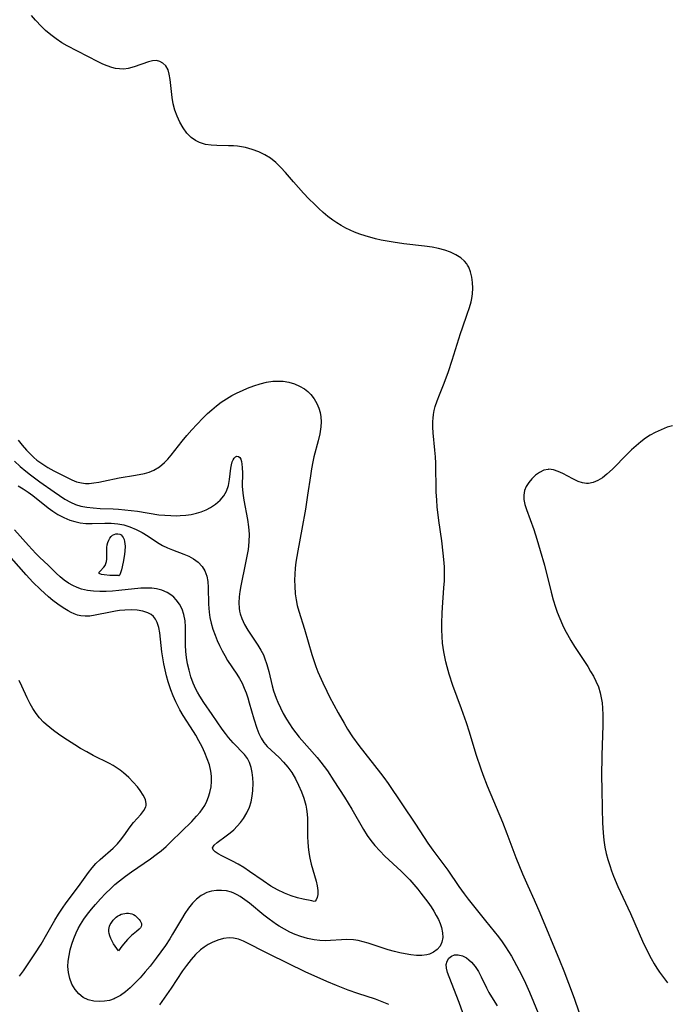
# Model space of a CAD drawing. Header units: inches. Extents: x 1073367 to 1082519, y 1569854 to 1574957.
# Tile 386 of 565: x 1081433 to 1081599, y 1571413 to 1571665. Entities that reach past the tile are written whole.
import ezdxf

# ---------------------------------------------------------------- set-up
doc = ezdxf.new("R2010")
doc.units = ezdxf.units.IN
doc.header["$MEASUREMENT"] = 0
doc.layers.add('CGG_CurvaNivelLidar_v1', color=7, linetype='Continuous', lineweight=30, true_color=0x008008)

msp = doc.modelspace()

# ---------------------------------------------------------------- linework, layer by layer
at = {"layer": 'CGG_CurvaNivelLidar_v1'}
for points in [[(1081576.2603, 1571411.4857, 76), (1081575.0644, 1571414.9669, 76), (1081573.6802, 1571418.8138, 76), (1081572.4703, 1571421.9428, 76), (1081571.3549, 1571424.7107, 76), (1081566.3195, 1571436.7573, 76), (1081564.8821, 1571440.0838, 76), (1081563.2003, 1571443.6963, 76), (1081561.8692, 1571446.7631, 76), (1081560.2056, 1571450.9662, 76), (1081557.892, 1571457.1105, 76), (1081556.7815, 1571459.9728, 76), (1081552.8827, 1571469.2748, 76), (1081551.7567, 1571472.1571, 76), (1081551.2263, 1571473.6101, 76), (1081549.9883, 1571477.3507, 76), (1081548.2397, 1571483.0432, 76), (1081547.4704, 1571485.4336, 76), (1081546.2311, 1571489.0477, 76), (1081544.0234, 1571495.0139, 76), (1081543.0521, 1571497.9275, 76), (1081542.5168, 1571499.7649, 76), (1081542.1866, 1571501.0386, 76), (1081541.8942, 1571502.3189, 76), (1081541.6471, 1571503.6066, 76), (1081541.3489, 1571505.8019, 76), (1081541.218, 1571507.5152, 76), (1081541.1569, 1571509.2355, 76), (1081541.1487, 1571510.9598, 76), (1081541.2153, 1571513.4596, 76), (1081541.3015, 1571514.9056, 76), (1081541.7047, 1571519.9729, 76), (1081541.8114, 1571521.7376, 76), (1081541.8573, 1571523.5019, 76), (1081541.8157, 1571525.336, 76), (1081541.6945, 1571527.1697, 76), (1081541.5334, 1571528.8085, 76), (1081541.1317, 1571531.9639, 76), (1081540.3955, 1571537.1492, 76), (1081540.0167, 1571540.6499, 76), (1081539.8746, 1571542.4024, 76), (1081539.7584, 1571544.4934, 76), (1081539.5974, 1571551.8286, 76), (1081539.5238, 1571553.4299, 76), (1081539.3935, 1571555.1281, 76), (1081538.9243, 1571559.5996, 76), (1081538.841, 1571561.0361, 76), (1081538.8458, 1571562.4628, 76), (1081538.9114, 1571563.3772, 76), (1081539.0389, 1571564.3087, 76), (1081539.2411, 1571565.2981, 76), (1081539.5022, 1571566.2797, 76), (1081540.0033, 1571567.7962, 76), (1081540.582, 1571569.3074, 76), (1081541.8043, 1571572.3216, 76), (1081542.9036, 1571575.2746, 76), (1081543.8515, 1571578.1918, 76), (1081545.9322, 1571584.9713, 76), (1081546.4153, 1571586.3997, 76), (1081547.6862, 1571589.9096, 76), (1081548.2644, 1571591.6427, 76), (1081548.6491, 1571593.0394, 76), (1081548.8415, 1571593.9614, 76), (1081549.0001, 1571595.0927, 76), (1081549.0836, 1571596.5578, 76), (1081549.034, 1571597.9959, 76), (1081548.8504, 1571599.3878, 76), (1081548.5232, 1571600.7106, 76), (1081548.0338, 1571601.9369, 76), (1081547.7695, 1571602.4219, 76), (1081547.5423, 1571602.7756, 76), (1081546.9932, 1571603.4617, 76), (1081546.0084, 1571604.335, 76), (1081544.7861, 1571605.1119, 76), (1081543.4206, 1571605.7581, 76), (1081541.943, 1571606.2802, 76), (1081540.3447, 1571606.6913, 76), (1081538.6796, 1571607.0098, 76), (1081536.765, 1571607.2943, 76), (1081531.4607, 1571607.9272, 76), (1081528.7496, 1571608.3029, 76), (1081527.2111, 1571608.5685, 76), (1081525.6834, 1571608.8741, 76), (1081524.1689, 1571609.2189, 76), (1081521.5547, 1571609.9287, 76), (1081520.1802, 1571610.3781, 76), (1081518.8328, 1571610.8867, 76), (1081517.7113, 1571611.3739, 76), (1081516.616, 1571611.913, 76), (1081515.4687, 1571612.5515, 76), (1081514.3534, 1571613.246, 76), (1081513.2696, 1571613.992, 76), (1081512.0427, 1571614.9248, 76), (1081510.855, 1571615.9139, 76), (1081509.7065, 1571616.9461, 76), (1081508.5859, 1571618.0138, 76), (1081507.1941, 1571619.4061, 76), (1081505.8352, 1571620.8294, 76), (1081503.2061, 1571623.7597, 76), (1081501.1784, 1571626.1256, 76), (1081499.9815, 1571627.4476, 76), (1081498.7335, 1571628.6781, 76), (1081497.398, 1571629.7696, 76), (1081495.9494, 1571630.6796, 76), (1081494.363, 1571631.4394, 76), (1081492.7017, 1571632.0423, 76), (1081490.9885, 1571632.496, 76), (1081489.9812, 1571632.6894, 76), (1081488.9664, 1571632.8297, 76), (1081487.8827, 1571632.9199, 76), (1081486.6278, 1571632.9662, 76), (1081483.6311, 1571633.0098, 76), (1081482.1773, 1571633.0992, 76), (1081480.7743, 1571633.3096, 76), (1081479.2082, 1571633.7913, 76), (1081478.2126, 1571634.294, 76), (1081477.1093, 1571635.0891, 76), (1081475.9846, 1571636.2244, 76), (1081475.0064, 1571637.5402, 76), (1081474.1648, 1571638.991, 76), (1081473.4678, 1571640.519, 76), (1081472.9136, 1571642.0835, 76), (1081472.4982, 1571643.6853, 76), (1081472.2213, 1571645.31, 76), (1081471.6772, 1571649.9461, 76), (1081471.495, 1571651.2576, 76), (1081471.1787, 1571652.4049, 76), (1081470.6092, 1571653.3698, 76), (1081469.8277, 1571654.1149, 76), (1081469.0453, 1571654.5482, 76), (1081468.1779, 1571654.7519, 76), (1081467.2293, 1571654.6931, 76), (1081466.2114, 1571654.436, 76), (1081462.507, 1571653.1134, 76), (1081460.9861, 1571652.7227, 76), (1081459.8717, 1571652.5865, 76), (1081458.7412, 1571652.5965, 76), (1081457.7554, 1571652.7353, 76), (1081456.7709, 1571652.9824, 76), (1081455.6419, 1571653.3777, 76), (1081454.5104, 1571653.8616, 76), (1081453.3222, 1571654.4296, 76), (1081445.4118, 1571658.5317, 76), (1081444.0429, 1571659.3189, 76), (1081442.5961, 1571660.2799, 76), (1081441.2084, 1571661.3332, 76), (1081439.8792, 1571662.4639, 76), (1081438.8099, 1571663.469, 76), (1081437.3172, 1571665.0479, 76), (1081436.2688, 1571666.3004, 76)], [(1081432.8196, 1571557.7511, 75.5), (1081433.8993, 1571556.4433, 75.5), (1081435.0018, 1571555.1732, 75.5), (1081436.1538, 1571553.9694, 75.5), (1081436.8884, 1571553.2835, 75.5), (1081437.65, 1571552.6355, 75.5), (1081438.8809, 1571551.708, 75.5), (1081440.4051, 1571550.7255, 75.5), (1081441.9649, 1571549.8528, 75.5), (1081445.3393, 1571548.1489, 75.5), (1081446.5584, 1571547.5697, 75.5), (1081447.7823, 1571547.0896, 75.5), (1081449.0326, 1571546.7693, 75.5), (1081450.0266, 1571546.6641, 75.5), (1081451.0455, 1571546.6676, 75.5), (1081452.2359, 1571546.775, 75.5), (1081453.4484, 1571546.9634, 75.5), (1081454.6788, 1571547.2061, 75.5), (1081458.706, 1571548.0708, 75.5), (1081462.845, 1571548.7449, 75.5), (1081465.1142, 1571549.2003, 75.5), (1081466.3664, 1571549.5601, 75.5), (1081467.5555, 1571550.0454, 75.5), (1081468.956, 1571550.8938, 75.5), (1081470.2402, 1571551.9675, 75.5), (1081471.1184, 1571552.8734, 75.5), (1081471.9552, 1571553.852, 75.5), (1081474.762, 1571557.4702, 75.5), (1081475.9588, 1571558.9028, 75.5), (1081477.2116, 1571560.3116, 75.5), (1081478.5008, 1571561.7043, 75.5), (1081480.1754, 1571563.4364, 75.5), (1081481.2683, 1571564.4903, 75.5), (1081482.3951, 1571565.5082, 75.5), (1081483.5596, 1571566.4802, 75.5), (1081484.7674, 1571567.3937, 75.5), (1081486.0913, 1571568.2804, 75.5), (1081487.4616, 1571569.0917, 75.5), (1081488.8704, 1571569.8299, 75.5), (1081490.1671, 1571570.4327, 75.5), (1081491.4817, 1571570.9825, 75.5), (1081493.0913, 1571571.5825, 75.5), (1081494.7084, 1571572.0961, 75.5), (1081496.3257, 1571572.4999, 75.5), (1081497.9356, 1571572.7609, 75.5), (1081498.4474, 1571572.8073, 75.5), (1081499.2682, 1571572.8358, 75.5), (1081500.6431, 1571572.7528, 75.5), (1081502.0926, 1571572.4992, 75.5), (1081503.4922, 1571572.0886, 75.5), (1081504.8188, 1571571.5238, 75.5), (1081506.0443, 1571570.7975, 75.5), (1081506.901, 1571570.1205, 75.5), (1081507.6729, 1571569.3503, 75.5), (1081508.5031, 1571568.2843, 75.5), (1081509.191, 1571567.116, 75.5), (1081509.7273, 1571565.8652, 75.5), (1081510.0393, 1571564.8061, 75.5), (1081510.2361, 1571563.7121, 75.5), (1081510.3145, 1571562.428, 75.5), (1081510.2501, 1571561.122, 75.5), (1081509.9748, 1571559.3553, 75.5), (1081509.5562, 1571557.572, 75.5), (1081508.4737, 1571553.4832, 75.5), (1081508.1835, 1571552.1743, 75.5), (1081507.8535, 1571550.3996, 75.5), (1081507.5712, 1571548.6064, 75.5), (1081506.8664, 1571543.6275, 75.5), (1081506.299, 1571540.0628, 75.5), (1081505.3959, 1571534.9605, 75.5), (1081504.3488, 1571529.4105, 75.5), (1081503.8649, 1571526.4862, 75.5), (1081503.6777, 1571524.9797, 75.5), (1081503.5553, 1571523.4758, 75.5), (1081503.513, 1571521.9303, 75.5), (1081503.5512, 1571520.3916, 75.5), (1081503.7093, 1571518.4284, 75.5), (1081503.9169, 1571516.9152, 75.5), (1081504.2015, 1571515.4258, 75.5), (1081504.5694, 1571513.9672, 75.5), (1081506.0494, 1571509.3723, 75.5), (1081507.9263, 1571502.913, 75.5), (1081508.4117, 1571501.3863, 75.5), (1081508.9396, 1571499.8703, 75.5), (1081509.4882, 1571498.4567, 75.5), (1081510.7098, 1571495.6712, 75.5), (1081511.7321, 1571493.569, 75.5), (1081512.479, 1571492.1211, 75.5), (1081514.6557, 1571488.0458, 75.5), (1081516.1662, 1571485.3352, 75.5), (1081517.0661, 1571483.8548, 75.5), (1081518.353, 1571481.9, 75.5), (1081519.9421, 1571479.6843, 75.5), (1081525.5206, 1571472.5723, 75.5), (1081526.3549, 1571471.488, 75.5), (1081527.4378, 1571469.9782, 75.5), (1081534.4157, 1571459.57, 75.5), (1081537.551, 1571454.7181, 75.5), (1081538.8339, 1571452.9094, 75.5), (1081542.671, 1571447.8192, 75.5), (1081545.526, 1571443.6476, 75.5), (1081546.8632, 1571441.7492, 75.5), (1081547.8703, 1571440.395, 75.5), (1081548.91, 1571439.0644, 75.5), (1081552.372, 1571434.8714, 75.5), (1081554.5796, 1571432.117, 75.5), (1081555.6548, 1571430.7092, 75.5), (1081556.5707, 1571429.4428, 75.5), (1081557.455, 1571428.1541, 75.5), (1081558.9586, 1571425.7956, 75.5), (1081559.586, 1571424.7324, 75.5), (1081560.9694, 1571422.1777, 75.5), (1081562.1937, 1571419.7005, 75.5), (1081563.6088, 1571416.5649, 75.5), (1081569.9236, 1571401.3097, 75.5)], [(1081600.1233, 1571561.4116, 76.5), (1081598.8052, 1571561.0039, 76.5), (1081597.2164, 1571560.3903, 76.5), (1081595.6785, 1571559.6639, 76.5), (1081594.4453, 1571558.9832, 76.5), (1081593.2578, 1571558.2265, 76.5), (1081592.0095, 1571557.3003, 76.5), (1081590.8147, 1571556.2977, 76.5), (1081589.6612, 1571555.243, 76.5), (1081588.5393, 1571554.1579, 76.5), (1081584.7777, 1571550.3131, 76.5), (1081583.3494, 1571548.9933, 76.5), (1081582.2142, 1571548.1155, 76.5), (1081581.0546, 1571547.4038, 76.5), (1081579.8767, 1571546.9007, 76.5), (1081578.6864, 1571546.6603, 76.5), (1081578.444, 1571546.6493, 76.5), (1081578.1538, 1571546.6543, 76.5), (1081577.0974, 1571546.8239, 76.5), (1081576.0431, 1571547.181, 76.5), (1081574.6708, 1571547.8271, 76.5), (1081572.0954, 1571549.1937, 76.5), (1081570.8997, 1571549.7357, 76.5), (1081569.7189, 1571550.1183, 76.5), (1081568.565, 1571550.2599, 76.5), (1081568.3888, 1571550.2543, 76.5), (1081567.236, 1571550.0145, 76.5), (1081566.1386, 1571549.4827, 76.5), (1081565.1089, 1571548.7325, 76.5), (1081564.1656, 1571547.8228, 76.5), (1081563.4003, 1571546.8869, 76.5), (1081562.7677, 1571545.8762, 76.5), (1081562.3138, 1571544.8046, 76.5), (1081562.0948, 1571543.6811, 76.5), (1081562.1511, 1571542.5101, 76.5), (1081562.424, 1571541.2925, 76.5), (1081562.8378, 1571540.0252, 76.5), (1081564.6902, 1571534.9117, 76.5), (1081565.4962, 1571532.4028, 76.5), (1081566.3502, 1571529.4647, 76.5), (1081567.3787, 1571525.7249, 76.5), (1081569.1435, 1571518.8503, 76.5), (1081569.6726, 1571516.9226, 76.5), (1081570.2586, 1571515.0195, 76.5), (1081570.6941, 1571513.772, 76.5), (1081571.3361, 1571512.1401, 76.5), (1081572.0417, 1571510.5381, 76.5), (1081572.6542, 1571509.2655, 76.5), (1081573.3088, 1571508.0161, 76.5), (1081574.1898, 1571506.4903, 76.5), (1081575.1191, 1571504.9937, 76.5), (1081578.4536, 1571499.8255, 76.5), (1081579.2115, 1571498.606, 76.5), (1081579.9236, 1571497.3737, 76.5), (1081580.5666, 1571496.1181, 76.5), (1081581.1863, 1571494.6474, 76.5), (1081581.6651, 1571493.1326, 76.5), (1081581.9442, 1571491.8473, 76.5), (1081582.133, 1571490.5369, 76.5), (1081582.2504, 1571489.2063, 76.5), (1081582.3222, 1571487.458, 76.5), (1081582.3179, 1571484.833, 76.5), (1081582.103, 1571477.0617, 76.5), (1081582.0243, 1571471.7663, 76.5), (1081582.0447, 1571468.5865, 76.5), (1081582.13, 1571463.4988, 76.5), (1081582.2338, 1571459.9104, 76.5), (1081582.3053, 1571458.6048, 76.5), (1081582.402, 1571457.3047, 76.5), (1081582.5922, 1571455.4619, 76.5), (1081582.8721, 1571453.6378, 76.5), (1081583.2133, 1571452.059, 76.5), (1081583.6335, 1571450.496, 76.5), (1081584.1172, 1571448.9467, 76.5), (1081584.5732, 1571447.6294, 76.5), (1081585.0806, 1571446.2749, 76.5), (1081586.1909, 1571443.5963, 76.5), (1081589.4112, 1571436.6753, 76.5), (1081592.4683, 1571429.6499, 76.5), (1081593.9043, 1571426.6538, 76.5), (1081594.6515, 1571425.2377, 76.5), (1081595.4413, 1571423.8525, 76.5), (1081596.1166, 1571422.7599, 76.5), (1081596.8271, 1571421.6956, 76.5), (1081597.8392, 1571420.3123, 76.5), (1081598.9009, 1571418.9804, 76.5)], [(1081431.8916, 1571552.3093, 75), (1081433.3252, 1571551.0115, 75), (1081434.8049, 1571549.7662, 75), (1081435.9801, 1571548.8377, 75), (1081438.3782, 1571547.0654, 75), (1081442.0202, 1571544.489, 75), (1081443.3852, 1571543.5332, 75), (1081444.7878, 1571542.6255, 75), (1081446.228, 1571541.8294, 75), (1081447.5366, 1571541.2621, 75), (1081448.8909, 1571540.8374, 75), (1081450.4232, 1571540.5443, 75), (1081451.9986, 1571540.3798, 75), (1081453.8479, 1571540.2765, 75), (1081457.117, 1571540.1631, 75), (1081458.5125, 1571540.0858, 75), (1081460.0923, 1571539.9433, 75), (1081463.3576, 1571539.5251, 75), (1081468.8566, 1571538.6591, 75), (1081470.3594, 1571538.508, 75), (1081471.8637, 1571538.4255, 75), (1081473.3624, 1571538.4103, 75), (1081474.2741, 1571538.4359, 75), (1081475.6835, 1571538.5399, 75), (1081477.0674, 1571538.731, 75), (1081478.4149, 1571539.0218, 75), (1081479.6732, 1571539.4095, 75), (1081480.8758, 1571539.8983, 75), (1081482.0105, 1571540.4841, 75), (1081483.3112, 1571541.3479, 75), (1081484.4582, 1571542.3416, 75), (1081485.4173, 1571543.4519, 75), (1081486.1415, 1571544.6728, 75), (1081486.6386, 1571546.1604, 75), (1081486.8965, 1571547.6502, 75), (1081487.2082, 1571550.5389, 75), (1081487.3651, 1571551.4242, 75), (1081487.586, 1571552.2042, 75), (1081487.8096, 1571552.7144, 75), (1081488.0732, 1571553.124, 75), (1081488.414, 1571553.4501, 75), (1081488.7745, 1571553.5964, 75), (1081489.1492, 1571553.5356, 75), (1081489.4878, 1571553.2661, 75), (1081489.7422, 1571552.8487, 75), (1081489.9336, 1571552.2938, 75), (1081490.067, 1571551.5807, 75), (1081490.1397, 1571550.7647, 75), (1081490.1673, 1571549.287, 75), (1081490.1572, 1571545.9489, 75), (1081490.2654, 1571544.1785, 75), (1081490.5234, 1571542.3983, 75), (1081491.5179, 1571537.3948, 75), (1081491.7633, 1571535.5377, 75), (1081491.8714, 1571533.6602, 75), (1081491.8161, 1571531.7185, 75), (1081491.6159, 1571529.7751, 75), (1081491.3432, 1571528.0544, 75), (1081491.0152, 1571526.3396, 75), (1081489.8087, 1571520.4697, 75), (1081489.5595, 1571519.0384, 75), (1081489.3802, 1571517.6255, 75), (1081489.3021, 1571516.1593, 75), (1081489.3714, 1571514.7242, 75), (1081489.4823, 1571513.9725, 75), (1081489.6374, 1571513.2866, 75), (1081490.0258, 1571512.11, 75), (1081490.7397, 1571510.5915, 75), (1081491.6077, 1571509.1189, 75), (1081494.149, 1571505.2885, 75), (1081494.8879, 1571504.0675, 75), (1081495.5462, 1571502.8078, 75), (1081495.8717, 1571502.0687, 75), (1081496.4696, 1571500.3405, 75), (1081496.9397, 1571498.5514, 75), (1081497.8039, 1571494.8915, 75), (1081498.1584, 1571493.639, 75), (1081498.7858, 1571491.7954, 75), (1081499.2082, 1571490.7449, 75), (1081499.8829, 1571489.2748, 75), (1081500.6302, 1571487.8338, 75), (1081501.4368, 1571486.4201, 75), (1081502.1917, 1571485.1986, 75), (1081502.9962, 1571484.0073, 75), (1081503.8437, 1571482.8714, 75), (1081504.7362, 1571481.7644, 75), (1081509.2803, 1571476.5614, 75), (1081510.2459, 1571475.3968, 75), (1081511.088, 1571474.3048, 75), (1081511.8977, 1571473.1861, 75), (1081513.5978, 1571470.664, 75), (1081516.2897, 1571466.4719, 75), (1081518.1763, 1571463.3682, 75), (1081521.1152, 1571458.1629, 75), (1081522.0608, 1571456.6675, 75), (1081523.0149, 1571455.3351, 75), (1081524.0474, 1571454.0594, 75), (1081525.3001, 1571452.6911, 75), (1081526.6263, 1571451.3818, 75), (1081530.7718, 1571447.5051, 75), (1081532.95, 1571445.2961, 75), (1081534.0065, 1571444.1406, 75), (1081535.0182, 1571442.9575, 75), (1081535.8422, 1571441.9246, 75), (1081537.5713, 1571439.644, 75), (1081538.4551, 1571438.395, 75), (1081539.1413, 1571437.3231, 75), (1081539.762, 1571436.2393, 75), (1081540.3082, 1571435.1508, 75), (1081540.741, 1571434.131, 75), (1081541.0791, 1571433.1184, 75), (1081541.3515, 1571431.799, 75), (1081541.3985, 1571430.5357, 75), (1081541.1848, 1571429.3671, 75), (1081540.701, 1571428.3628, 75), (1081539.981, 1571427.5033, 75), (1081539.0673, 1571426.8112, 75), (1081537.9907, 1571426.3184, 75), (1081537.3079, 1571426.1388, 75), (1081536.0409, 1571425.9925, 75), (1081534.6876, 1571426.0121, 75), (1081533.2717, 1571426.1553, 75), (1081531.8122, 1571426.3877, 75), (1081530.4439, 1571426.6594, 75), (1081529.0653, 1571426.986, 75), (1081527.4521, 1571427.4399, 75), (1081522.2985, 1571429.1289, 75), (1081521.0492, 1571429.4963, 75), (1081519.8029, 1571429.7923, 75), (1081518.5561, 1571429.9883, 75), (1081516.9139, 1571430.0652, 75), (1081515.519, 1571430.0069, 75), (1081512.7074, 1571429.7986, 75), (1081511.3346, 1571429.7654, 75), (1081509.9518, 1571429.814, 75), (1081508.5677, 1571429.9612, 75), (1081506.8218, 1571430.3092, 75), (1081505.0959, 1571430.8213, 75), (1081503.6874, 1571431.3559, 75), (1081502.3013, 1571431.9774, 75), (1081500.9411, 1571432.6767, 75), (1081499.6116, 1571433.4483, 75), (1081498.8984, 1571433.9011, 75), (1081496.9887, 1571435.2569, 75), (1081495.6928, 1571436.2716, 75), (1081492.0031, 1571439.3191, 75), (1081490.8289, 1571440.2321, 75), (1081489.6399, 1571441.0521, 75), (1081488.8349, 1571441.5242, 75), (1081488.0126, 1571441.9219, 75), (1081487.4005, 1571442.1558, 75), (1081486.1269, 1571442.4802, 75), (1081484.83, 1571442.6192, 75), (1081483.5314, 1571442.5859, 75), (1081482.2901, 1571442.3924, 75), (1081481.089, 1571442.037, 75), (1081479.9511, 1571441.5084, 75), (1081479.6152, 1571441.3066, 75), (1081478.4547, 1571440.4136, 75), (1081477.394, 1571439.3254, 75), (1081476.4127, 1571438.0894, 75), (1081475.495, 1571436.7427, 75), (1081474.6064, 1571435.2856, 75), (1081472.3344, 1571431.4108, 75), (1081471.6032, 1571430.2295, 75), (1081470.508, 1571428.5547, 75), (1081469.3612, 1571426.9077, 75), (1081468.1659, 1571425.2948, 75), (1081466.5792, 1571423.2847, 75), (1081465.3187, 1571421.7642, 75), (1081464.0302, 1571420.2914, 75), (1081462.7098, 1571418.887, 75), (1081461.5148, 1571417.7291, 75), (1081460.2837, 1571416.6742, 75), (1081459.0084, 1571415.7578, 75), (1081457.6785, 1571415.0259, 75), (1081457.4126, 1571414.9097, 75), (1081456.1819, 1571414.4991, 75), (1081454.9224, 1571414.2621, 75), (1081453.6579, 1571414.1856, 75), (1081452.1853, 1571414.2977, 75), (1081450.7845, 1571414.6389, 75), (1081449.464, 1571415.261, 75), (1081448.3337, 1571416.1713, 75), (1081447.3839, 1571417.3207, 75), (1081446.6165, 1571418.6506, 75), (1081446.0478, 1571420.1171, 75), (1081445.713, 1571421.6112, 75), (1081445.59, 1571423.1668, 75), (1081445.659, 1571424.5606, 75), (1081445.8616, 1571425.972, 75), (1081446.1774, 1571427.4371, 75), (1081446.5882, 1571428.9014, 75), (1081447.0902, 1571430.3524, 75), (1081447.6856, 1571431.7777, 75), (1081448.2067, 1571432.839, 75), (1081448.8098, 1571433.9084, 75), (1081449.6648, 1571435.2361, 75), (1081450.5929, 1571436.5256, 75), (1081451.5771, 1571437.7825, 75), (1081452.6042, 1571439.0108, 75), (1081453.8609, 1571440.427, 75), (1081455.1601, 1571441.8017, 75), (1081456.5027, 1571443.1265, 75), (1081457.5963, 1571444.1257, 75), (1081458.7359, 1571445.0786, 75), (1081460.2623, 1571446.2509, 75), (1081461.8243, 1571447.3734, 75), (1081466.6706, 1571450.7113, 75), (1081468.1454, 1571451.7723, 75), (1081469.4327, 1571452.7704, 75), (1081470.6566, 1571453.8461, 75), (1081471.9868, 1571455.0961, 75), (1081477.2488, 1571460.269, 75), (1081478.4854, 1571461.5857, 75), (1081479.3623, 1571462.6126, 75), (1081479.9945, 1571463.4549, 75), (1081480.5557, 1571464.3325, 75), (1081481.1035, 1571465.4014, 75), (1081481.5453, 1571466.5155, 75), (1081481.8888, 1571467.6633, 75), (1081482.1813, 1571469.1244, 75), (1081482.3075, 1571470.4536, 75), (1081482.2978, 1571471.7889, 75), (1081482.141, 1571473.1188, 75), (1081481.7528, 1571474.6959, 75), (1081481.2027, 1571476.2637, 75), (1081480.568, 1571477.7899, 75), (1081479.857, 1571479.3133, 75), (1081479.0787, 1571480.8255, 75), (1081478.2364, 1571482.3179, 75), (1081477.6913, 1571483.2175, 75), (1081475.0443, 1571487.3606, 75), (1081474.2135, 1571488.7732, 75), (1081473.15, 1571490.8463, 75), (1081472.4765, 1571492.3583, 75), (1081471.872, 1571493.8998, 75), (1081471.2062, 1571495.8996, 75), (1081470.7739, 1571497.4315, 75), (1081470.3975, 1571498.9727, 75), (1081470.0739, 1571500.5162, 75), (1081469.8026, 1571502.0546, 75), (1081469.5855, 1571503.5793, 75), (1081469.0556, 1571508.4808, 75), (1081468.7991, 1571509.8615, 75), (1081468.4109, 1571511.1064, 75), (1081467.9579, 1571511.9823, 75), (1081467.4333, 1571512.6271, 75), (1081466.8196, 1571513.1276, 75), (1081466.0087, 1571513.5607, 75), (1081464.7098, 1571513.9773, 75), (1081463.2661, 1571514.216, 75), (1081461.7231, 1571514.306, 75), (1081460.1185, 1571514.265, 75), (1081458.7844, 1571514.143, 75), (1081457.7474, 1571514.0022, 75), (1081456.4861, 1571513.7841, 75), (1081452.5714, 1571512.9454, 75), (1081451.1486, 1571512.7328, 75), (1081450.0253, 1571512.7017, 75), (1081448.9142, 1571512.8159, 75), (1081448.0505, 1571513.0168, 75), (1081447.2048, 1571513.3087, 75), (1081446.4259, 1571513.6568, 75), (1081445.6559, 1571514.0618, 75), (1081444.331, 1571514.8593, 75), (1081443.0143, 1571515.76, 75), (1081441.7152, 1571516.7487, 75), (1081440.6389, 1571517.6431, 75), (1081438.534, 1571519.5481, 75), (1081436.6352, 1571521.4207, 75), (1081434.9333, 1571523.2858, 75), (1081429.9008, 1571528.976, 75)], [(1081432.8525, 1571545.9964, 74.5), (1081434.1276, 1571545.2379, 74.5), (1081435.3795, 1571544.4082, 74.5), (1081436.5874, 1571543.5256, 74.5), (1081440.559, 1571540.4137, 74.5), (1081441.7524, 1571539.5396, 74.5), (1081442.9946, 1571538.7355, 74.5), (1081444.5068, 1571537.9353, 74.5), (1081446.0833, 1571537.2853, 74.5), (1081447.3655, 1571536.8847, 74.5), (1081448.6731, 1571536.6038, 74.5), (1081450.165, 1571536.4455, 74.5), (1081451.7626, 1571536.4119, 74.5), (1081454.9897, 1571536.4892, 74.5), (1081456.6583, 1571536.4684, 74.5), (1081458.3113, 1571536.3275, 74.5), (1081459.8685, 1571536.0359, 74.5), (1081461.3829, 1571535.5904, 74.5), (1081463.0247, 1571534.9165, 74.5), (1081464.5906, 1571534.1002, 74.5), (1081466.074, 1571533.1803, 74.5), (1081468.4824, 1571531.5265, 74.5), (1081469.7763, 1571530.7524, 74.5), (1081471.0183, 1571530.1552, 74.5), (1081472.3026, 1571529.6377, 74.5), (1081475.2352, 1571528.5606, 74.5), (1081476.5024, 1571528.0328, 74.5), (1081477.6868, 1571527.4175, 74.5), (1081478.9112, 1571526.537, 74.5), (1081479.914, 1571525.459, 74.5), (1081480.5963, 1571524.284, 74.5), (1081481.0544, 1571522.9669, 74.5), (1081481.3101, 1571521.5538, 74.5), (1081481.4254, 1571520.0644, 74.5), (1081481.5036, 1571515.8256, 74.5), (1081481.5578, 1571514.8001, 74.5), (1081481.6561, 1571513.774, 74.5), (1081481.8853, 1571512.348, 74.5), (1081482.2107, 1571510.9301, 74.5), (1081482.6581, 1571509.3942, 74.5), (1081483.191, 1571507.8793, 74.5), (1081483.7433, 1571506.5251, 74.5), (1081484.3481, 1571505.1963, 74.5), (1081484.9942, 1571503.8951, 74.5), (1081485.678, 1571502.6241, 74.5), (1081486.411, 1571501.398, 74.5), (1081488.7678, 1571497.9033, 74.5), (1081489.4577, 1571496.7542, 74.5), (1081490.0897, 1571495.5666, 74.5), (1081490.6454, 1571494.3516, 74.5), (1081491.1371, 1571493.104, 74.5), (1081491.5651, 1571491.8619, 74.5), (1081491.9531, 1571490.6058, 74.5), (1081493.1124, 1571486.475, 74.5), (1081493.8855, 1571484.05, 74.5), (1081494.3842, 1571482.7432, 74.5), (1081494.9614, 1571481.5202, 74.5), (1081495.658, 1571480.4081, 74.5), (1081496.5026, 1571479.4208, 74.5), (1081499.5751, 1571476.5485, 74.5), (1081500.663, 1571475.4253, 74.5), (1081501.7758, 1571474.1301, 74.5), (1081502.789, 1571472.7393, 74.5), (1081503.7194, 1571471.1616, 74.5), (1081504.5392, 1571469.5031, 74.5), (1081505.2587, 1571467.8482, 74.5), (1081505.8854, 1571466.1545, 74.5), (1081506.3793, 1571464.423, 74.5), (1081506.5852, 1571463.4035, 74.5), (1081506.6799, 1571462.763, 74.5), (1081506.8181, 1571461.1388, 74.5), (1081506.8581, 1571459.4995, 74.5), (1081506.8621, 1571456.2062, 74.5), (1081506.9062, 1571454.9933, 74.5), (1081507.0069, 1571453.7111, 74.5), (1081507.1822, 1571452.3209, 74.5), (1081507.437, 1571450.8911, 74.5), (1081507.8022, 1571449.3281, 74.5), (1081509.0112, 1571444.9924, 74.5), (1081509.2977, 1571443.7686, 74.5), (1081509.4701, 1571442.6024, 74.5), (1081509.4675, 1571441.6087, 74.5), (1081509.2873, 1571440.7962, 74.5), (1081509.007, 1571440.2, 74.5), (1081508.7445, 1571439.8731, 74.5), (1081508.5, 1571439.7531, 74.5), (1081507.894, 1571439.9182, 74.5), (1081505.7419, 1571440.363, 74.5), (1081504.2572, 1571440.7328, 74.5), (1081502.658, 1571441.232, 74.5), (1081500.9686, 1571441.8898, 74.5), (1081499.131, 1571442.7758, 74.5), (1081497.4475, 1571443.737, 74.5), (1081495.4696, 1571445.0195, 74.5), (1081491.9819, 1571447.4876, 74.5), (1081490.5342, 1571448.4633, 74.5), (1081489.0883, 1571449.3347, 74.5), (1081487.6584, 1571450.1042, 74.5), (1081484.9226, 1571451.4325, 74.5), (1081483.9738, 1571451.9444, 74.5), (1081483.2216, 1571452.4477, 74.5), (1081482.7304, 1571452.9533, 74.5), (1081482.5779, 1571453.4717, 74.5), (1081482.9242, 1571454.1418, 74.5), (1081483.7232, 1571454.8657, 74.5), (1081486.0703, 1571456.5711, 74.5), (1081487.0185, 1571457.31, 74.5), (1081487.9638, 1571458.1226, 74.5), (1081488.8735, 1571459.005, 74.5), (1081489.7285, 1571459.9597, 74.5), (1081490.5039, 1571460.9873, 74.5), (1081491.3429, 1571462.4033, 74.5), (1081491.9962, 1571463.9159, 74.5), (1081492.4036, 1571465.2896, 74.5), (1081492.6799, 1571466.6991, 74.5), (1081492.8439, 1571468.1255, 74.5), (1081492.9073, 1571470.0046, 74.5), (1081492.8446, 1571471.4029, 74.5), (1081492.684, 1571472.7585, 74.5), (1081492.4137, 1571474.0591, 74.5), (1081492.0137, 1571475.2723, 74.5), (1081491.4555, 1571476.371, 74.5), (1081490.7204, 1571477.3437, 74.5), (1081487.7786, 1571480.3735, 74.5), (1081486.6448, 1571481.6937, 74.5), (1081485.824, 1571482.7427, 74.5), (1081485.0245, 1571483.8351, 74.5), (1081482.461, 1571487.5654, 74.5), (1081480.281, 1571490.6613, 74.5), (1081479.2565, 1571492.2497, 74.5), (1081478.6805, 1571493.2598, 74.5), (1081478.2773, 1571494.0525, 74.5), (1081477.6083, 1571495.583, 74.5), (1081477.0239, 1571497.2149, 74.5), (1081476.5408, 1571498.883, 74.5), (1081476.1573, 1571500.5771, 74.5), (1081475.8973, 1571502.1405, 74.5), (1081475.7297, 1571503.7107, 74.5), (1081475.6537, 1571505.3348, 74.5), (1081475.6292, 1571510.0262, 74.5), (1081475.5283, 1571511.5052, 74.5), (1081475.2268, 1571513.184, 74.5), (1081474.7496, 1571514.5453, 74.5), (1081474.0823, 1571515.7987, 74.5), (1081473.2436, 1571516.9228, 74.5), (1081472.6215, 1571517.5592, 74.5), (1081472.1043, 1571517.9916, 74.5), (1081470.9262, 1571518.7544, 74.5), (1081469.6262, 1571519.3366, 74.5), (1081468.2271, 1571519.7216, 74.5), (1081467.0603, 1571519.8763, 74.5), (1081465.8532, 1571519.918, 74.5), (1081464.1836, 1571519.8422, 74.5), (1081458.5792, 1571519.2684, 74.5), (1081456.9543, 1571519.1362, 74.5), (1081455.3351, 1571519.0508, 74.5), (1081453.7317, 1571519.029, 74.5), (1081452.1011, 1571519.0966, 74.5), (1081450.563, 1571519.2806, 74.5), (1081449.0784, 1571519.6191, 74.5), (1081447.9295, 1571520.0277, 74.5), (1081446.8247, 1571520.5475, 74.5), (1081445.7635, 1571521.1631, 74.5), (1081444.6417, 1571521.939, 74.5), (1081443.569, 1571522.7957, 74.5), (1081442.5419, 1571523.7151, 74.5), (1081440.5051, 1571525.7153, 74.5), (1081438.3655, 1571527.7462, 74.5), (1081437.3796, 1571528.7202, 74.5), (1081435.4561, 1571530.7469, 74.5), (1081431.9283, 1571534.7522, 74.5)], [(1081433.1748, 1571420.6782, 75.5), (1081434.1774, 1571422.054, 75.5), (1081435.759, 1571424.3467, 75.5), (1081437.1412, 1571426.4102, 75.5), (1081438.7036, 1571428.8567, 75.5), (1081440.2063, 1571431.3864, 75.5), (1081442.2393, 1571434.9653, 75.5), (1081443.1534, 1571436.5042, 75.5), (1081444.1653, 1571438.0827, 75.5), (1081445.112, 1571439.4282, 75.5), (1081448.2634, 1571443.5904, 75.5), (1081450.8648, 1571447.1868, 75.5), (1081451.7746, 1571448.3608, 75.5), (1081452.7399, 1571449.467, 75.5), (1081453.8053, 1571450.5131, 75.5), (1081457.1457, 1571453.4472, 75.5), (1081458.2278, 1571454.5319, 75.5), (1081459.0121, 1571455.442, 75.5), (1081459.8883, 1571456.5976, 75.5), (1081461.5048, 1571458.8938, 75.5), (1081462.3197, 1571459.9525, 75.5), (1081464.2284, 1571462.0435, 75.5), (1081465.0064, 1571463.0133, 75.5), (1081465.4983, 1571464.0114, 75.5), (1081465.5727, 1571464.3558, 75.5), (1081465.5955, 1571464.7263, 75.5), (1081465.3746, 1571465.8252, 75.5), (1081464.8179, 1571466.9733, 75.5), (1081464.0213, 1571468.1616, 75.5), (1081463.3301, 1571469.054, 75.5), (1081462.2761, 1571470.2892, 75.5), (1081461.1058, 1571471.5087, 75.5), (1081459.8184, 1571472.6719, 75.5), (1081458.9659, 1571473.3406, 75.5), (1081458.1615, 1571473.9038, 75.5), (1081457.1817, 1571474.5155, 75.5), (1081456.1652, 1571475.0863, 75.5), (1081452.0333, 1571477.1434, 75.5), (1081450.4148, 1571477.9999, 75.5), (1081448.8199, 1571478.9096, 75.5), (1081447.3522, 1571479.8013, 75.5), (1081444.5235, 1571481.6284, 75.5), (1081443.169, 1571482.5553, 75.5), (1081441.8541, 1571483.5068, 75.5), (1081440.9074, 1571484.2408, 75.5), (1081440.0041, 1571485.0124, 75.5), (1081439.333, 1571485.6563, 75.5), (1081438.3489, 1571486.734, 75.5), (1081437.4475, 1571487.8809, 75.5), (1081436.6267, 1571489.0872, 75.5), (1081435.8884, 1571490.346, 75.5), (1081435.1464, 1571491.8246, 75.5), (1081433.7759, 1571494.7928, 75.5), (1081433.0724, 1571496.2433, 75.5)], [(1081527.5987, 1571413.4485, 75.5), (1081525.9379, 1571414.1536, 75.5), (1081524.2239, 1571414.7793, 75.5), (1081519.7261, 1571416.2492, 75.5), (1081517.2406, 1571417.1128, 75.5), (1081514.2567, 1571418.2661, 75.5), (1081511.759, 1571419.315, 75.5), (1081508.5384, 1571420.754, 75.5), (1081506.4026, 1571421.7528, 75.5), (1081497.0159, 1571426.3195, 75.5), (1081490.4212, 1571429.6332, 75.5), (1081489.1615, 1571430.135, 75.5), (1081487.8915, 1571430.4394, 75.5), (1081486.7633, 1571430.4938, 75.5), (1081485.3298, 1571430.3111, 75.5), (1081483.8923, 1571429.9035, 75.5), (1081482.4683, 1571429.3155, 75.5), (1081481.42, 1571428.7718, 75.5), (1081480.4042, 1571428.139, 75.5), (1081479.4366, 1571427.4087, 75.5), (1081478.228, 1571426.2668, 75.5), (1081477.1002, 1571424.9821, 75.5), (1081475.9185, 1571423.4536, 75.5), (1081474.9075, 1571422.0213, 75.5), (1081471.9374, 1571417.6432, 75.5), (1081468.9721, 1571413.3806, 75.5)], [(1081547.889, 1571407.5193, 75), (1081545.5624, 1571413.9584, 75), (1081543.0343, 1571420.5273, 75), (1081542.6275, 1571421.6712, 75), (1081542.3612, 1571422.7319, 75), (1081542.3083, 1571423.7021, 75), (1081542.5261, 1571424.5658, 75), (1081542.9794, 1571425.2914, 75), (1081543.6195, 1571425.8365, 75), (1081544.4078, 1571426.1474, 75), (1081545.3794, 1571426.1688, 75), (1081546.4201, 1571425.8919, 75), (1081547.4675, 1571425.3465, 75), (1081548.1052, 1571424.8731, 75), (1081548.7149, 1571424.3104, 75), (1081549.6674, 1571423.1827, 75), (1081550.5039, 1571421.8918, 75), (1081551.2515, 1571420.4874, 75), (1081552.5881, 1571417.6879, 75), (1081553.1958, 1571416.5542, 75), (1081553.8472, 1571415.4372, 75), (1081555.2994, 1571413.1284, 75)]]:
    msp.add_polyline3d(points, dxfattribs=at)
for points in [[(1081458.5, 1571523.0813, 74), (1081456.2821, 1571523.1392, 74), (1081454.817, 1571523.2705, 74), (1081454.2005, 1571523.3796, 74), (1081453.7461, 1571523.5255, 74), (1081453.5185, 1571523.7145, 74), (1081453.5607, 1571523.952, 74), (1081453.7778, 1571524.2298, 74), (1081454.756, 1571525.2839, 74), (1081455.06, 1571525.712, 74), (1081455.2942, 1571526.1887, 74), (1081455.4298, 1571526.701, 74), (1081455.4951, 1571527.2542, 74), (1081455.5073, 1571529.6645, 74), (1081455.5473, 1571530.2765, 74), (1081455.6476, 1571530.9231, 74), (1081455.8065, 1571531.5458, 74), (1081456.0222, 1571532.1307, 74), (1081456.298, 1571532.6594, 74), (1081456.6421, 1571533.1076, 74), (1081457.0104, 1571533.4171, 74), (1081457.4218, 1571533.6396, 74), (1081457.857, 1571533.7705, 74), (1081458.1077, 1571533.8001, 74), (1081458.3563, 1571533.7948, 74), (1081458.8148, 1571533.6817, 74), (1081459.1666, 1571533.4849, 74), (1081459.4694, 1571533.2038, 74), (1081459.7324, 1571532.8066, 74), (1081459.9269, 1571532.3371, 74), (1081460.0597, 1571531.8141, 74), (1081460.1383, 1571531.2248, 74), (1081460.1682, 1571530.6048, 74), (1081460.1287, 1571529.308, 74), (1081460.0622, 1571528.5943, 74), (1081459.819, 1571526.966, 74), (1081459.4822, 1571525.3265, 74), (1081459.2963, 1571524.5966, 74), (1081458.9575, 1571523.5835, 74), (1081458.8066, 1571523.2946, 74), (1081458.6678, 1571523.1243, 74), (1081458.5552, 1571523.0584, 74)], [(1081458.5, 1571427.1328, 74.5), (1081457.6289, 1571428.3833, 74.5), (1081457.2499, 1571428.9811, 74.5), (1081456.8726, 1571429.6361, 74.5), (1081456.5307, 1571430.3206, 74.5), (1081456.259, 1571431.0066, 74.5), (1081456.1033, 1571431.5865, 74.5), (1081456.0321, 1571432.1196, 74.5), (1081456.0404, 1571432.595, 74.5), (1081456.1037, 1571433.0558, 74.5), (1081456.2255, 1571433.5016, 74.5), (1081456.3971, 1571433.9, 74.5), (1081456.6149, 1571434.2817, 74.5), (1081457.1495, 1571434.9982, 74.5), (1081457.8802, 1571435.7329, 74.5), (1081458.2855, 1571436.0474, 74.5), (1081458.7198, 1571436.3108, 74.5), (1081459.161, 1571436.5035, 74.5), (1081459.6225, 1571436.6445, 74.5), (1081460.0956, 1571436.7393, 74.5), (1081460.5726, 1571436.7896, 74.5), (1081461.0462, 1571436.7929, 74.5), (1081461.5086, 1571436.7428, 74.5), (1081461.9512, 1571436.6287, 74.5), (1081462.3762, 1571436.4367, 74.5), (1081462.7729, 1571436.1831, 74.5), (1081463.1418, 1571435.885, 74.5), (1081463.7851, 1571435.206, 74.5), (1081464.0455, 1571434.8445, 74.5), (1081464.2491, 1571434.4787, 74.5), (1081464.3775, 1571434.1151, 74.5), (1081464.4052, 1571433.7604, 74.5), (1081464.3079, 1571433.4115, 74.5), (1081464.1048, 1571433.075, 74.5), (1081463.8235, 1571432.7473, 74.5), (1081463.1081, 1571432.1052, 74.5), (1081461.8234, 1571431.064, 74.5), (1081460.7967, 1571430.0531, 74.5), (1081460.2818, 1571429.4709, 74.5), (1081459.3667, 1571428.3407, 74.5)]]:
    msp.add_polyline3d(points, close=True, dxfattribs=at)

doc.saveas('drawing.dxf')
